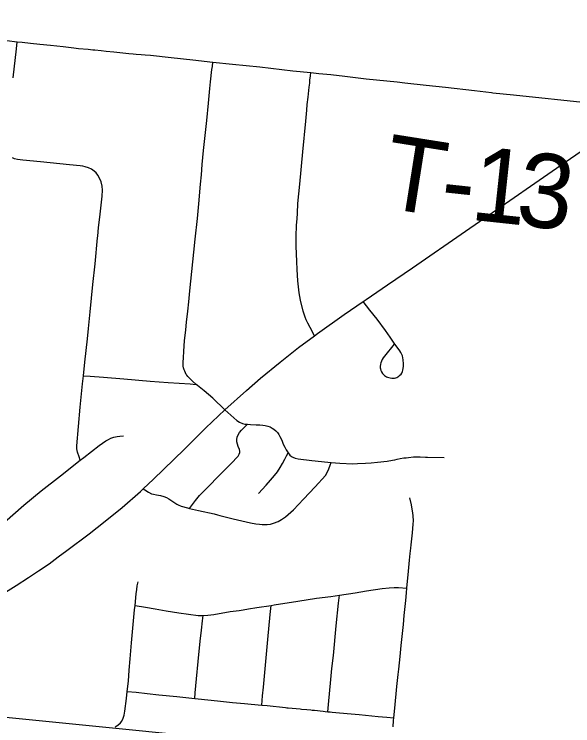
# Model space of a CAD drawing. Extents: x -1.4 to 35.4, y 0 to 22.
# Drawn here: x 29.087 to 29.515, y 18.527 to 19.072 of the extents above; entities that cross this region are included whole.
import ezdxf

# ---------------------------------------------------------------- set-up
doc = ezdxf.new("R2010")
doc.units = 0
for name, color, linetype in [('GM_X_City_Street', 7, 'Continuous'), ('GM_X_Section', 7, 'Continuous'), ('GM_X_State_Route', 7, 'Continuous'), ('GM_X_Township_Road', 7, 'Continuous'), ('GM_X_Township_Road_Text', 7, 'Continuous')]:
    doc.layers.add(name, color=color, linetype=linetype)

msp = doc.modelspace()

# ---------------------------------------------------------------- linework, layer by layer
at = {"layer": 'GM_X_City_Street'}
for points in [[(29.08656, 19.02354), (29.08904, 19.04574), (29.08965, 19.0511)], [(29.24865, 18.76888), (29.23941, 18.77786), (29.23288, 18.78348), (29.22778, 18.78763), (29.22671, 18.7885), (29.22353, 18.7913), (29.22161, 18.79318), (29.22026, 18.79466), (29.21964, 18.79546), (29.21914, 18.79614), (29.21844, 18.79745), (29.21793, 18.79869), (29.21753, 18.79976), (29.21706, 18.80126), (29.21681, 18.80259), (29.21662, 18.8041), (29.21667, 18.80526), (29.2169, 18.80922), (29.21717, 18.81361), (29.21784, 18.82216), (29.21865, 18.83018), (29.21928, 18.83632), (29.21994, 18.84235), (29.22019, 18.84469), (29.22097, 18.85179), (29.22182, 18.86027), (29.22502, 18.88981), (29.22605, 18.89968), (29.22763, 18.91572), (29.22865, 18.92677), (29.23008, 18.94207), (29.23073, 18.94924), (29.23137, 18.95716), (29.23242, 18.96766), (29.23492, 18.99085), (29.23626, 19.00403), (29.23728, 19.01517), (29.2378, 19.02033), (29.23881, 19.02993), (29.23912, 19.03223), (29.23956, 19.03555)], [(29.31739, 18.82581), (29.31392, 18.83216), (29.31214, 18.83542), (29.31096, 18.83797), (29.31015, 18.83997), (29.30864, 18.8447), (29.30656, 18.85314), (29.30554, 18.85863), (29.30466, 18.86788), (29.30415, 18.87655), (29.30381, 18.88274), (29.30336, 18.89442), (29.3034, 18.90187), (29.30367, 18.91055), (29.30397, 18.9155), (29.30422, 18.91983), (29.3047, 18.92726), (29.30606, 18.94207), (29.30854, 18.9668), (29.3107, 18.99018), (29.31146, 18.9986), (29.31182, 19.00305), (29.31251, 19.00852), (29.31328, 19.01621), (29.31366, 19.01939), (29.31385, 19.02169), (29.31423, 19.02506), (29.31451, 19.02752)], [(29.13788, 18.73035), (29.13702, 18.73286), (29.13576, 18.73656), (29.13537, 18.73899), (29.13537, 18.74142), (29.13786, 18.77106), (29.13965, 18.78896), (29.14032, 18.79503), (29.14147, 18.8056), (29.14336, 18.82334), (29.14414, 18.83129), (29.14547, 18.84413), (29.14761, 18.86498), (29.14928, 18.88098), (29.15122, 18.90074), (29.15127, 18.90199), (29.15192, 18.9088), (29.15284, 18.91678), (29.1546, 18.93287), (29.15484, 18.9373), (29.15457, 18.94053), (29.15383, 18.94369), (29.15286, 18.94612), (29.15128, 18.94895), (29.15005, 18.95053), (29.14861, 18.9519), (29.14645, 18.95342), (29.14409, 18.95456), (29.14162, 18.95536), (29.13981, 18.95577), (29.13785, 18.95609), (29.12975, 18.9569), (29.10754, 18.95898), (29.09392, 18.96024), (29.08971, 18.96081), (29.08746, 18.96143), (29.08594, 18.96217)], [(29.3783, 18.81925), (29.37088, 18.81007), (29.37009, 18.80895), (29.36921, 18.80748), (29.3687, 18.80637), (29.36829, 18.80511), (29.368, 18.804), (29.36776, 18.80215), (29.36775, 18.80124), (29.36788, 18.80032), (29.36822, 18.79916), (29.36881, 18.79801), (29.36951, 18.79696), (29.37027, 18.79609), (29.37101, 18.79536), (29.37173, 18.7948), (29.37259, 18.79435), (29.37336, 18.79401), (29.37427, 18.79373), (29.37543, 18.79349), (29.37661, 18.79337), (29.37757, 18.79333), (29.3786, 18.79337), (29.37964, 18.79358), (29.38039, 18.79381), (29.38122, 18.79421), (29.38208, 18.79481), (29.38284, 18.79545), (29.38365, 18.79627), (29.38417, 18.79708), (29.38445, 18.79771), (29.38481, 18.79848), (29.38509, 18.79943), (29.3854, 18.80069), (29.38551, 18.80255), (29.38552, 18.80431), (29.38526, 18.80739), (29.38504, 18.80877), (29.3847, 18.81029), (29.38404, 18.81187), (29.38348, 18.81302), (29.38281, 18.8141), (29.37997, 18.81806), (29.3785, 18.82007), (29.37536, 18.82464), (29.37182, 18.8297), (29.36531, 18.83846), (29.35984, 18.84548), (29.35475, 18.85202)], [(29.14032, 18.79503), (29.14539, 18.79482), (29.15568, 18.79416), (29.17116, 18.79279), (29.19155, 18.79088), (29.20515, 18.78987), (29.22213, 18.7888), (29.22671, 18.7885)], [(29.24865, 18.76888), (29.25784, 18.76075), (29.25996, 18.75946), (29.26221, 18.75849), (29.264, 18.75808), (29.266, 18.75791)], [(29.22157, 18.69339), (29.22541, 18.69844), (29.22617, 18.69943), (29.22935, 18.70323), (29.234, 18.70824), (29.24573, 18.72023), (29.24837, 18.72281), (29.25319, 18.72765), (29.2588, 18.73349), (29.25972, 18.73496), (29.26017, 18.73622), (29.26024, 18.73744), (29.26001, 18.73865), (29.25897, 18.7409), (29.25827, 18.74263), (29.25792, 18.74446), (29.2579, 18.74632), (29.25817, 18.74816), (29.2586, 18.7493), (29.25992, 18.75155), (29.26148, 18.75337), (29.26264, 18.7547), (29.266, 18.75791)], [(29.266, 18.75791), (29.26821, 18.75772), (29.27254, 18.75749), (29.27551, 18.75739), (29.27788, 18.7572), (29.27953, 18.75698), (29.28154, 18.75658), (29.28342, 18.75584), (29.28486, 18.75504), (29.28623, 18.7541), (29.28764, 18.75292), (29.28898, 18.75165), (29.29009, 18.75004), (29.29089, 18.74853), (29.29225, 18.74568), (29.2934, 18.7428), (29.29451, 18.74039), (29.29572, 18.73827), (29.29721, 18.73596)], [(29.05426, 18.66062), (29.05755, 18.66341), (29.06203, 18.66721), (29.06879, 18.67285), (29.07982, 18.6828), (29.0947, 18.69586), (29.10801, 18.70696), (29.12267, 18.71836), (29.13788, 18.73035), (29.14067, 18.73255), (29.15248, 18.7416), (29.15757, 18.74512), (29.15949, 18.74629), (29.16125, 18.74717), (29.16368, 18.74806), (29.16608, 18.74862), (29.16825, 18.74891), (29.17103, 18.74897)], [(29.2745, 18.70479), (29.28033, 18.71122), (29.28375, 18.71515), (29.28677, 18.71877), (29.28888, 18.72158), (29.29109, 18.7248), (29.2928, 18.72782), (29.29451, 18.73113), (29.29592, 18.73365), (29.29721, 18.73596)], [(29.29721, 18.73596), (29.29854, 18.73425), (29.29974, 18.73335), (29.30085, 18.73264), (29.30266, 18.73184), (29.30477, 18.73144), (29.3153, 18.7301), (29.32751, 18.72891), (29.33006, 18.72872)], [(29.22157, 18.69339), (29.22841, 18.69183), (29.24053, 18.68921), (29.24291, 18.6885), (29.24473, 18.68809), (29.25496, 18.68554), (29.26826, 18.68251), (29.27253, 18.68169), (29.2753, 18.68126), (29.27732, 18.68106), (29.27913, 18.68106), (29.28116, 18.68109), (29.28361, 18.68139), (29.28599, 18.68203), (29.28943, 18.68342), (29.29215, 18.6849), (29.29517, 18.68706), (29.30122, 18.69239), (29.30898, 18.70041), (29.31779, 18.71003), (29.32568, 18.71877), (29.3271, 18.72108), (29.3283, 18.7237), (29.32931, 18.72661), (29.33006, 18.72872)], [(29.33006, 18.72872), (29.33676, 18.72819), (29.34664, 18.72773), (29.35034, 18.72781), (29.35652, 18.7281), (29.36081, 18.72837), (29.36573, 18.7288), (29.37308, 18.72959), (29.37723, 18.7304), (29.37897, 18.7308), (29.38066, 18.73127), (29.3829, 18.73169), (29.38581, 18.73208), (29.38755, 18.73228), (29.38926, 18.73246), (29.3932, 18.73289), (29.39546, 18.73294), (29.39834, 18.73297), (29.40233, 18.73284), (29.40401, 18.7328), (29.41678, 18.73234)], [(29.18606, 18.70834), (29.18725, 18.70761), (29.19026, 18.70578), (29.19256, 18.70473), (29.19396, 18.70432), (29.19637, 18.70378), (29.19948, 18.70326), (29.20184, 18.70263), (29.20409, 18.70169), (29.20571, 18.70082), (29.20872, 18.69866), (29.21181, 18.69662), (29.21293, 18.69609), (29.21519, 18.69512), (29.21995, 18.69376), (29.22157, 18.69339)], [(29.37754, 18.52597), (29.37798, 18.53093), (29.37817, 18.53303), (29.37884, 18.54027), (29.38051, 18.5569), (29.38151, 18.56621), (29.38196, 18.57027), (29.38293, 18.5799), (29.38377, 18.58833), (29.38549, 18.60437), (29.38611, 18.61129), (29.38722, 18.62296), (29.38776, 18.62885), (29.38808, 18.63227), (29.38929, 18.64525), (29.39003, 18.65378), (29.39054, 18.65879), (29.39105, 18.66297), (29.39129, 18.66541), (29.39238, 18.67463), (29.39303, 18.68143), (29.39312, 18.68395), (29.39292, 18.6877), (29.39267, 18.69016), (29.3922, 18.69294), (29.39157, 18.69629), (29.3903, 18.70146)], [(29.1647, 18.52602), (29.16678, 18.52737), (29.16861, 18.52903), (29.16973, 18.5305), (29.17084, 18.53271), (29.17154, 18.53509), (29.17209, 18.53814), (29.17337, 18.5478), (29.17393, 18.55319), (29.17474, 18.56093), (29.17544, 18.56957), (29.17607, 18.57821), (29.17712, 18.59051), (29.1781, 18.60157), (29.17953, 18.61579), (29.17987, 18.61914), (29.18078, 18.62802), (29.18117, 18.6312), (29.18154, 18.63415), (29.18218, 18.63717)], [(29.17987, 18.61914), (29.18788, 18.61776), (29.19522, 18.6165), (29.20377, 18.61497), (29.21353, 18.61336), (29.2283, 18.61134), (29.23198, 18.61124), (29.23572, 18.61153), (29.24027, 18.61217), (29.25285, 18.61438), (29.25958, 18.61532), (29.26262, 18.61578), (29.26687, 18.61644), (29.27327, 18.61743), (29.28407, 18.61914), (29.28641, 18.61951), (29.30454, 18.62223), (29.31892, 18.62454), (29.32984, 18.62604), (29.33652, 18.62705), (29.34841, 18.62885), (29.35721, 18.63021), (29.36917, 18.63193), (29.37444, 18.63266), (29.37833, 18.63293), (29.38178, 18.63284), (29.38808, 18.63227)], [(29.32768, 18.53765), (29.3284, 18.54588), (29.32959, 18.55954), (29.33076, 18.57069), (29.33187, 18.5806), (29.33402, 18.60355), (29.33586, 18.62087), (29.33652, 18.62705)], [(29.27693, 18.54267), (29.2776, 18.54976), (29.27824, 18.55654), (29.27918, 18.56761), (29.28164, 18.59298), (29.28342, 18.6122), (29.28407, 18.61914)], [(29.22563, 18.54783), (29.22604, 18.55216), (29.22704, 18.56285), (29.22825, 18.5761), (29.22981, 18.59157), (29.23084, 18.60011), (29.23157, 18.60718), (29.23198, 18.61124)], [(29.17393, 18.55319), (29.18062, 18.55252), (29.18927, 18.55166), (29.1982, 18.55068), (29.2119, 18.54923), (29.22563, 18.54783), (29.23818, 18.54654), (29.24545, 18.54577), (29.25446, 18.54478), (29.26375, 18.54391), (29.26874, 18.54346), (29.27693, 18.54267), (29.28106, 18.54228), (29.29516, 18.54077), (29.2961, 18.54067), (29.29711, 18.54055), (29.3034, 18.53999), (29.30648, 18.53975), (29.30748, 18.53965), (29.31157, 18.53928), (29.31467, 18.53902), (29.31558, 18.53893), (29.31727, 18.53875), (29.3239, 18.53805), (29.32554, 18.53788), (29.32768, 18.53765), (29.32927, 18.53747), (29.33087, 18.53729), (29.33663, 18.53675), (29.34534, 18.53593), (29.35159, 18.53539), (29.3612, 18.53448), (29.36619, 18.53403), (29.37271, 18.53348), (29.37817, 18.53303)]]:
    msp.add_lwpolyline(points, dxfattribs=at)
at = {"layer": 'GM_X_Section'}
msp.add_lwpolyline([(28.88159, 18.55344), (29.90725, 18.45063), (29.80136, 17.45639), (28.78293, 17.56035)], close=True, dxfattribs=at)
at = {"layer": 'GM_X_State_Route'}
for points in [[(29.44379, 18.91324), (29.50953, 18.9587), (29.54771, 18.98519), (29.56317, 18.99638)], [(29.37339, 18.86474), (29.39235, 18.87779), (29.43306, 18.90591), (29.44379, 18.91324)], [(29.19027, 18.71231), (29.19378, 18.71562), (29.21783, 18.73895), (29.2341, 18.75522), (29.24865, 18.76888), (29.26532, 18.78389), (29.27608, 18.7933), (29.29094, 18.80556), (29.30514, 18.81666), (29.31739, 18.82581), (29.31958, 18.82744), (29.34021, 18.84196), (29.35475, 18.85202), (29.35696, 18.85355), (29.37339, 18.86474)], [(28.9137, 18.54176), (29.0003, 18.58595), (29.01662, 18.59416), (29.0252, 18.59841), (29.03285, 18.60244), (29.0409, 18.60663), (29.04822, 18.61058), (29.0548, 18.61427), (29.06113, 18.61789), (29.07635, 18.62677), (29.08885, 18.63426), (29.09813, 18.64037), (29.10599, 18.64561), (29.11401, 18.65108), (29.12107, 18.65625), (29.12766, 18.66117), (29.14473, 18.67394), (29.15703, 18.68355), (29.17004, 18.69426), (29.18402, 18.70641), (29.18606, 18.70834), (29.19027, 18.71231)]]:
    msp.add_lwpolyline(points, dxfattribs=at)
at = {"layer": 'GM_X_Township_Road'}
for points in [[(28.93116, 19.07221), (28.93724, 19.07135), (28.9455, 19.07008), (28.95959, 19.06824), (28.97267, 19.06652), (28.98855, 19.06435), (28.99494, 19.06349), (28.9993, 19.06286), (29.00779, 19.06178), (29.01278, 19.06116), (29.02235, 19.05991), (29.0292, 19.05897), (29.03438, 19.05822), (29.06321, 19.05433), (29.08166, 19.05198), (29.08965, 19.0511)], [(29.08965, 19.0511), (29.09332, 19.0507), (29.09966, 19.05008), (29.10683, 19.04929), (29.11517, 19.04839), (29.12467, 19.04737), (29.13292, 19.04645), (29.13659, 19.04605), (29.14397, 19.04531), (29.14764, 19.04504), (29.14911, 19.04487), (29.15385, 19.0443), (29.15777, 19.04394), (29.16369, 19.04332), (29.1682, 19.04293), (29.17505, 19.04223), (29.17833, 19.04192), (29.18082, 19.04169), (29.18465, 19.04146), (29.18758, 19.04117), (29.19172, 19.04079), (29.20762, 19.03907), (29.22426, 19.03721), (29.23956, 19.03555)], [(29.23956, 19.03555), (29.25454, 19.03391), (29.27557, 19.03184), (29.30088, 19.02892), (29.31451, 19.02752)], [(29.31451, 19.02752), (29.32066, 19.02689), (29.32994, 19.02589), (29.3406, 19.02463), (29.35696, 19.02269), (29.38079, 19.02027), (29.38669, 19.0196)], [(29.38669, 19.0196), (29.40287, 19.01789), (29.41775, 19.01626), (29.44004, 19.01364), (29.45305, 19.01217), (29.45404, 19.01208)], [(29.45404, 19.01208), (29.46979, 19.01053), (29.52788, 19.00425), (29.54464, 19.00258), (29.54727, 19.00221), (29.54953, 19.00174), (29.5523, 19.00104), (29.55967, 18.99825), (29.56317, 18.99638)]]:
    msp.add_lwpolyline(points, dxfattribs=at)

# ---------------------------------------------------------------- texts
at = {"layer": 'GM_X_Township_Road_Text'}
for s, rotation, p in [('T', 350.9889, (29.36748, 18.92439)), ('1', 353.9043, (29.43577, 18.91482)), ('3', 353.1613, (29.47038, 18.91112)), ('-', 353.8492, (29.41252, 18.91732))]:
    msp.add_text(s, height=0.05682, rotation=rotation, dxfattribs=at).set_placement(p)

doc.saveas('drawing.dxf')
